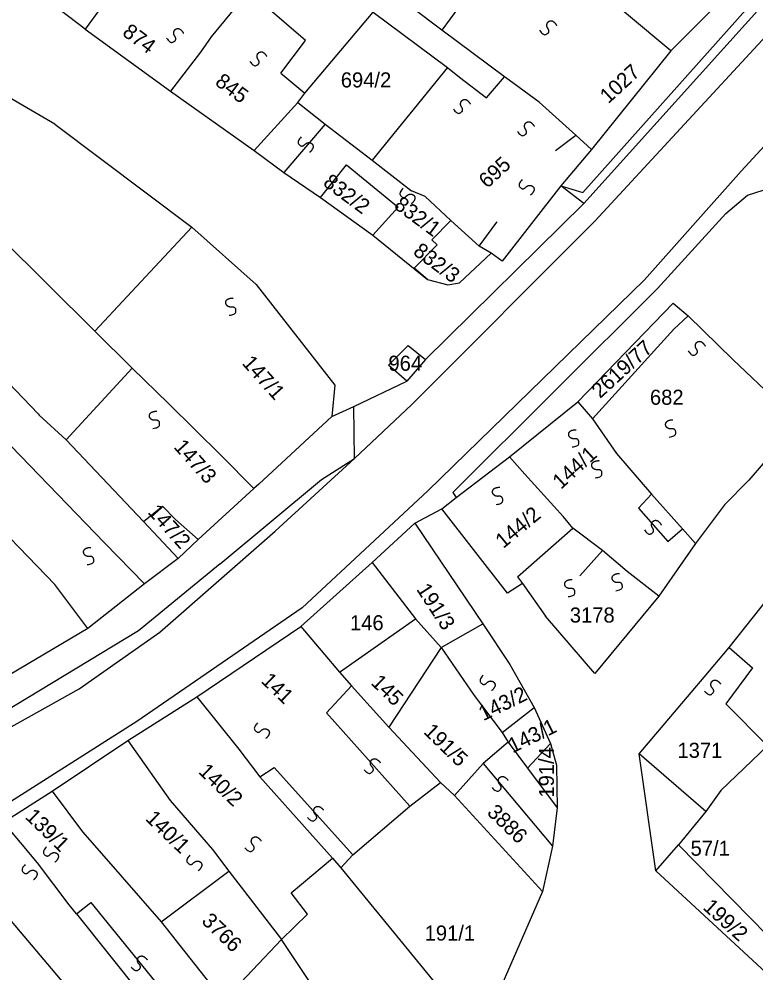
# Model space of a CAD drawing. Extents: x -581999 to -572728, y -1219553 to -1212032.
# Drawn here: x -577397.5 to -577299.8, y -1215540.1 to -1215413.6 of the extents above; entities that cross this region are included whole.
import ezdxf

# ---------------------------------------------------------------- set-up
doc = ezdxf.new("R2010")
doc.units = 0
for name, color, linetype in [('Vrstva 1', 7, 'Continuous'), ('Vrstva 2', 7, 'Continuous'), ('Vrstva 4', 7, 'Continuous'), ('Vrstva 6', 7, 'Continuous')]:
    doc.layers.add(name, color=color, linetype=linetype)

msp = doc.modelspace()

# ---------------------------------------------------------------- linework, layer by layer
at = {"layer": 'Vrstva 1'}
for p, q in [((-577321.112, -1215440.43), (-577298.383, -1215415.834)), ((-577311.039, -1215417.848), (-577321.552, -1215430.912)), ((-577323.631, -1215429.027), (-577328.487, -1215424.622)), ((-577321.552, -1215430.912), (-577323.631, -1215429.027)), ((-577321.552, -1215430.912), (-577325.63, -1215435.733)), ((-577357.489, -1215437.279), (-577354.029, -1215432.939)), ((-577354.029, -1215432.939), (-577347.201, -1215438.576)), ((-577325.63, -1215435.733), (-577333.41, -1215445.745)), ((-577322.555, -1215438.087), (-577325.63, -1215435.733)), ((-577357.489, -1215437.279), (-577350.546, -1215442.294)), ((-577350.546, -1215442.294), (-577347.201, -1215438.576)), ((-577343.548, -1215458.788), (-577322.555, -1215438.087)), ((-577342.74, -1215442.884), (-577340.228, -1215440.359)), ((-577345.357, -1215464.76), (-577321.112, -1215440.43)), ((-577342.023, -1215443.557), (-577342.74, -1215442.884)), ((-577345.073, -1215446.67), (-577342.023, -1215443.557)), ((-577334.846, -1215444.651), (-577336.468, -1215443.745)), ((-577339.062, -1215448.606), (-577334.846, -1215444.651)), ((-577333.41, -1215445.745), (-577334.846, -1215444.651)), ((-577343.279, -1215448.185), (-577340.587, -1215448.858)), ((-577340.587, -1215448.858), (-577339.062, -1215448.606)), ((-577310.712, -1215451.299), (-577323.345, -1215464.394)), ((-577310.712, -1215451.299), (-577308.739, -1215452.982)), ((-577310.647, -1215454.768), (-577308.739, -1215452.982)), ((-577308.739, -1215452.982), (-577302.817, -1215458.788)), ((-577321.427, -1215466.662), (-577310.647, -1215454.768)), ((-577348.482, -1215459.545), (-577345.881, -1215456.937)), ((-577345.881, -1215456.937), (-577343.548, -1215458.788)), ((-577343.548, -1215458.788), (-577346.06, -1215461.649)), ((-577302.817, -1215458.788), (-577296.356, -1215464.93)), ((-577346.06, -1215461.649), (-577348.482, -1215459.545)), ((-577377.662, -1215464.613), (-577370.648, -1215471.527)), ((-577352.968, -1215471.915), (-577353.058, -1215465.015)), ((-577296.014, -1215469.302), (-577300.679, -1215474.772)), ((-577370.648, -1215471.527), (-577366.308, -1215475.889)), ((-577330.414, -1215473.985), (-577332.423, -1215471.663)), ((-577300.679, -1215474.772), (-577303.909, -1215478.054)), ((-577341.395, -1215478.563), (-577339.486, -1215477.085)), ((-577303.909, -1215478.054), (-577307.767, -1215483.187)), ((-577344.973, -1215480.49), (-577341.395, -1215478.563)), ((-577332.692, -1215489.755), (-577341.395, -1215478.563)), ((-577303.312, -1215496.967), (-577288.821, -1215478.704)), ((-577378.807, -1215494.919), (-577363.517, -1215481.551)), ((-577307.767, -1215483.187), (-577312.611, -1215490.171)), ((-577330.719, -1215488.493), (-577332.692, -1215489.755)), ((-577312.611, -1215490.171), (-577321.134, -1215500.435)), ((-577321.134, -1215500.435), (-577327.652, -1215492.831)), ((-577389.491, -1215502.464), (-577378.807, -1215494.919)), ((-577306.625, -1215500.904), (-577303.312, -1215496.967)), ((-577303.312, -1215496.967), (-577300.219, -1215499.661)), ((-577300.219, -1215499.661), (-577303.754, -1215504.426)), ((-577315.24, -1215511.057), (-577306.625, -1215500.904)), ((-577405.608, -1215511.421), (-577389.491, -1215502.464)), ((-577303.754, -1215504.426), (-577298.231, -1215510.021)), ((-577332.613, -1215509.524), (-577330.03, -1215512.992)), ((-577326.978, -1215509.706), (-577330.03, -1215512.992)), ((-577306.404, -1215518.723), (-577315.24, -1215511.057)), ((-577313.031, -1215526.597), (-577315.24, -1215511.057)), ((-577330.03, -1215512.992), (-577326.088, -1215518.26)), ((-577313.031, -1215526.597), (-577310.025, -1215523.16)), ((-577298.452, -1215540.065), (-577313.031, -1215526.597)), ((-577389.85, -1215532.313), (-577376.963, -1215548.415))]:
    msp.add_line(p, q, dxfattribs=at)
for points in [[(-577068.022, -1215163.106), (-577076.012, -1215171.394), (-577092.817, -1215198.932), (-577107.282, -1215215.508), (-577162.965, -1215281.857), (-577201.26, -1215325.168), (-577221.372, -1215346.69), (-577272.951, -1215402.049), (-577277.91, -1215407.931), (-577301.723, -1215433.783), (-577314.534, -1215448.22), (-577343.272, -1215476.19), (-577359.94, -1215491.697), (-577381.842, -1215506.802), (-577421.443, -1215531.966), (-577436.182, -1215542.126), (-577449.269, -1215550.815), (-577464.697, -1215563.514), (-577494.524, -1215587.485), (-577505.622, -1215596.863)], [(-577341.391, -1215415.094), (-577371.623, -1215392.28)], [(-577381.935, -1215405.669), (-577388.675, -1215414.975)], [(-577367.055, -1215409.916), (-577371.985, -1215415.963)], [(-577362.759, -1215420.795), (-577359.467, -1215416.447), (-577367.055, -1215409.916)], [(-577388.675, -1215414.975), (-577394.387, -1215410.598)], [(-577339.208, -1215412.079), (-577341.391, -1215415.094)], [(-577311.039, -1215417.848), (-577316.897, -1215412.91), (-577317.474, -1215412.455)], [(-577305.428, -1215412.229), (-577311.039, -1215417.848)], [(-577359.57, -1215423.429), (-577350.509, -1215412.724)], [(-577350.509, -1215412.724), (-577340.651, -1215420.054)], [(-577388.675, -1215414.975), (-577377.392, -1215423.165)], [(-577333.091, -1215421.284), (-577341.391, -1215415.094)], [(-577392.702, -1215427.58), (-577412.312, -1215416.172), (-577424.972, -1215417.737)], [(-577371.985, -1215415.963), (-577373.399, -1215418.002)], [(-577424.972, -1215417.737), (-577387.404, -1215455.024)], [(-577373.399, -1215418.002), (-577377.392, -1215423.165)], [(-577340.651, -1215420.054), (-577350.623, -1215432.318)], [(-577340.651, -1215420.054), (-577339.039, -1215421.336)], [(-577362.759, -1215420.795), (-577359.57, -1215423.429)], [(-577339.039, -1215421.336), (-577335.455, -1215424.084)], [(-577335.455, -1215424.084), (-577333.091, -1215421.284)], [(-577328.487, -1215424.622), (-577332.492, -1215421.731), (-577333.091, -1215421.284)], [(-577377.392, -1215423.165), (-577366.274, -1215431.048)], [(-577360.478, -1215424.699), (-577359.57, -1215423.429)], [(-577366.274, -1215431.048), (-577360.478, -1215424.699)], [(-577360.478, -1215424.699), (-577356.86, -1215427.564)], [(-577392.702, -1215427.58), (-577374.543, -1215441.209)], [(-577356.86, -1215427.564), (-577350.623, -1215432.318)], [(-577366.274, -1215431.048), (-577362.329, -1215433.979)], [(-577350.623, -1215432.318), (-577345.424, -1215436.422)], [(-577362.329, -1215433.979), (-577357.489, -1215437.279)], [(-577343.629, -1215437.158), (-577345.424, -1215436.422)], [(-577343.629, -1215437.158), (-577340.228, -1215440.359), (-577336.468, -1215443.745)], [(-577374.543, -1215441.209), (-577387.404, -1215455.024)], [(-577374.543, -1215441.209), (-577366.037, -1215448.813)], [(-577350.546, -1215442.294), (-577343.279, -1215448.185), (-577345.073, -1215446.67)], [(-577366.037, -1215448.813), (-577355.607, -1215462.187), (-577355.987, -1215466.327), (-577365.652, -1215475.29), (-577366.308, -1215475.889)], [(-577410.709, -1215449.517), (-577394.945, -1215465.979), (-577394.776, -1215466.136)], [(-577387.404, -1215455.024), (-577382.444, -1215459.909)], [(-577391.223, -1215469.417), (-577382.444, -1215459.909)], [(-577382.444, -1215459.909), (-577377.662, -1215464.613)], [(-577355.987, -1215466.327), (-577353.058, -1215465.015), (-577346.06, -1215461.649)], [(-577339.486, -1215477.085), (-577332.423, -1215471.663), (-577323.345, -1215464.394), (-577321.427, -1215466.662)], [(-577363.517, -1215481.551), (-577352.968, -1215471.915), (-577345.357, -1215464.76)], [(-577394.776, -1215466.136), (-577391.223, -1215469.417)], [(-577321.427, -1215466.662), (-577318.252, -1215471.222)], [(-577391.223, -1215469.417), (-577380.954, -1215480.268)], [(-577398.482, -1215470.268), (-577386.112, -1215483.072)], [(-577318.252, -1215471.222), (-577313.598, -1215476.62), (-577309.471, -1215481.249), (-577307.767, -1215483.187)], [(-577325.257, -1215479.635), (-577330.414, -1215473.985)], [(-577392.715, -1215488.609), (-577405.821, -1215475.046)], [(-577366.308, -1215475.889), (-577373.705, -1215482.639)], [(-577380.954, -1215480.268), (-577378.454, -1215478.206), (-577376.705, -1215480.012)], [(-577324.051, -1215481.156), (-577325.257, -1215479.635)], [(-577380.954, -1215480.268), (-577376.351, -1215485.149)], [(-577376.705, -1215480.012), (-577373.705, -1215482.639)], [(-577350.641, -1215485.693), (-577344.973, -1215480.49), (-577335.967, -1215493.832)], [(-577331.375, -1215487.62), (-577324.051, -1215481.156)], [(-577320.094, -1215484.095), (-577324.051, -1215481.156)], [(-577386.112, -1215483.072), (-577380.819, -1215488.52)], [(-577373.705, -1215482.639), (-577376.351, -1215485.149)], [(-577312.611, -1215490.171), (-577316.828, -1215486.887), (-577320.094, -1215484.095)], [(-577376.351, -1215485.149), (-577380.819, -1215488.52)], [(-577360.086, -1215494.208), (-577350.641, -1215485.693)], [(-577350.641, -1215485.693), (-577344.889, -1215493.162)], [(-577331.375, -1215487.62), (-577330.719, -1215488.493), (-577327.652, -1215492.831)], [(-577388.33, -1215494.431), (-577392.715, -1215488.609)], [(-577380.819, -1215488.52), (-577388.33, -1215494.431)], [(-577354.952, -1215500.247), (-577344.889, -1215493.162)], [(-577344.889, -1215493.162), (-577341.466, -1215496.977)], [(-577388.33, -1215494.431), (-577402.265, -1215502.656)], [(-577373.904, -1215503.495), (-577360.086, -1215494.208)], [(-577360.086, -1215494.208), (-577354.952, -1215500.247)], [(-577341.466, -1215496.977), (-577335.967, -1215493.832)], [(-577335.967, -1215493.832), (-577332.397, -1215499.232)], [(-577341.466, -1215496.977), (-577348.416, -1215507.56)], [(-577341.466, -1215496.977), (-577337.117, -1215503.33)], [(-577332.397, -1215499.232), (-577329.142, -1215504.947)], [(-577354.952, -1215500.247), (-577353.357, -1215502.065)], [(-577348.416, -1215507.56), (-577353.357, -1215502.065)], [(-577383.022, -1215509.318), (-577373.904, -1215503.495)], [(-577373.904, -1215503.495), (-577368.331, -1215510.463)], [(-577337.117, -1215503.33), (-577333.388, -1215508.254)], [(-577333.388, -1215508.254), (-577329.142, -1215504.947)], [(-577329.142, -1215504.947), (-577326.978, -1215509.706), (-577326.212, -1215512.559), (-577326.088, -1215518.26)], [(-577294.74, -1215505.585), (-577298.231, -1215510.021), (-577304.404, -1215515.933)], [(-577348.416, -1215507.56), (-577341.569, -1215514.872)], [(-577333.388, -1215508.254), (-577332.613, -1215509.524)], [(-577393.075, -1215516.046), (-577383.022, -1215509.318)], [(-577383.022, -1215509.318), (-577377.427, -1215517.26)], [(-577332.613, -1215509.524), (-577335.917, -1215512.361)], [(-577368.331, -1215510.463), (-577365.532, -1215514.116)], [(-577335.917, -1215512.361), (-577339.699, -1215516.621)], [(-577365.532, -1215514.116), (-577355.904, -1215524.923)], [(-577345.657, -1215518.022), (-577341.569, -1215514.872)], [(-577341.569, -1215514.872), (-577339.699, -1215516.621)], [(-577399.52, -1215520.138), (-577393.075, -1215516.046)], [(-577393.075, -1215516.046), (-577389.054, -1215521.43), (-577386.541, -1215524.308)], [(-577304.404, -1215515.933), (-577306.404, -1215518.723), (-577310.025, -1215523.16)], [(-577377.427, -1215517.26), (-577371.824, -1215523.775)], [(-577339.699, -1215516.621), (-577328.031, -1215529.334)], [(-577353.21, -1215524.484), (-577345.657, -1215518.022)], [(-577326.088, -1215518.26), (-577326.744, -1215523.324)], [(-577395.007, -1215525.541), (-577399.52, -1215520.138)], [(-577371.824, -1215523.775), (-577369.648, -1215526.634)], [(-577326.744, -1215523.324), (-577328.031, -1215529.334)], [(-577295.785, -1215537.665), (-577310.025, -1215523.16)], [(-577386.541, -1215524.308), (-577378.603, -1215533.366)], [(-577361.39, -1215529.493), (-577355.904, -1215524.923)], [(-577355.904, -1215524.923), (-577354.795, -1215526.194)], [(-577354.795, -1215526.194), (-577353.21, -1215524.484)], [(-577389.85, -1215532.313), (-577390.807, -1215531.1), (-577395.007, -1215525.541)], [(-577354.795, -1215526.194), (-577336.448, -1215548.59)], [(-577378.603, -1215533.366), (-577369.648, -1215526.634)], [(-577369.648, -1215526.634), (-577362.652, -1215535.687)], [(-577389.32, -1215544.092), (-577401.148, -1215530.11)], [(-577362.652, -1215535.687), (-577359.214, -1215532.352), (-577361.39, -1215529.493)], [(-577328.031, -1215529.334), (-577336.448, -1215548.59)], [(-577378.603, -1215533.366), (-577370.361, -1215543.849)], [(-577362.652, -1215535.687), (-577370.361, -1215543.849)], [(-577354.449, -1215548.044), (-577362.652, -1215535.687)]]:
    msp.add_lwpolyline(points, dxfattribs=at)
at = {"layer": 'Vrstva 4'}
for p, q in [((-577322.719, -1215436.61), (-577236.797, -1215340.259)), ((-577322.555, -1215438.087), (-577236.354, -1215342.258)), ((-577325.63, -1215435.733), (-577322.719, -1215436.61)), ((-577300.859, -1215436.989), (-577298.795, -1215436.315)), ((-577303.729, -1215439.429), (-577300.859, -1215436.989)), ((-577312.824, -1215449.377), (-577303.729, -1215439.429)), ((-577357.364, -1215474.692), (-577352.968, -1215471.915)), ((-577370.771, -1215485.883), (-577357.364, -1215474.692)), ((-577313.598, -1215476.62), (-577315.303, -1215478.472)), ((-577315.303, -1215478.472), (-577311.445, -1215482.932)), ((-577311.445, -1215482.932), (-577309.471, -1215481.249)), ((-577320.094, -1215484.095), (-577323.108, -1215487.476)), ((-577370.771, -1215485.883), (-577381.611, -1215494.773)), ((-577381.611, -1215494.773), (-577399.655, -1215505.683))]:
    msp.add_line(p, q, dxfattribs=at)
for points in [[(-577356.86, -1215427.564), (-577362.329, -1215433.979)], [(-577326.317, -1215431.045), (-577323.631, -1215429.027)], [(-577336.468, -1215443.745), (-577334.088, -1215440.569), (-577334.053, -1215440.517)], [(-577312.824, -1215449.377), (-577339.924, -1215476.434)], [(-577339.924, -1215476.434), (-577339.486, -1215477.085)], [(-577353.357, -1215502.065), (-577356.705, -1215505.625), (-577345.657, -1215518.022)], [(-577335.917, -1215512.361), (-577326.744, -1215523.324)], [(-577365.532, -1215514.116), (-577363.637, -1215512.882), (-577353.21, -1215524.484)], [(-577389.85, -1215532.313), (-577387.936, -1215530.779), (-577374.919, -1215546.839)]]:
    msp.add_lwpolyline(points, dxfattribs=at)
at = {"layer": 'Vrstva 6'}
for points in [[(-577328.43, -1215415.112), (-577327.95, -1215415.819), (-577327.256, -1215415.508), (-577327.179, -1215415.108), (-577327.415, -1215414.763), (-577327.5, -1215414.431), (-577327.418, -1215414.141), (-577327.274, -1215413.961), (-577327.038, -1215413.833), (-577326.673, -1215413.869), (-577326.246, -1215414.308), (-577326.191, -1215414.481)], [(-577377.901, -1215416.142), (-577377.421, -1215416.849), (-577376.727, -1215416.538), (-577376.65, -1215416.138), (-577376.886, -1215415.793), (-577376.971, -1215415.461), (-577376.889, -1215415.171), (-577376.745, -1215414.991), (-577376.509, -1215414.863), (-577376.144, -1215414.899), (-577375.717, -1215415.338), (-577375.662, -1215415.511)], [(-577366.851, -1215419.233), (-577366.371, -1215419.94), (-577365.677, -1215419.629), (-577365.6, -1215419.229), (-577365.836, -1215418.884), (-577365.921, -1215418.552), (-577365.839, -1215418.262), (-577365.695, -1215418.082), (-577365.459, -1215417.954), (-577365.094, -1215417.99), (-577364.667, -1215418.429), (-577364.612, -1215418.602)], [(-577339.866, -1215425.545), (-577339.386, -1215426.252), (-577338.692, -1215425.941), (-577338.615, -1215425.541), (-577338.851, -1215425.196), (-577338.936, -1215424.864), (-577338.854, -1215424.574), (-577338.71, -1215424.394), (-577338.474, -1215424.266), (-577338.109, -1215424.302), (-577337.682, -1215424.741), (-577337.627, -1215424.914)], [(-577331.386, -1215428.508), (-577330.906, -1215429.215), (-577330.212, -1215428.904), (-577330.135, -1215428.504), (-577330.371, -1215428.159), (-577330.456, -1215427.827), (-577330.374, -1215427.537), (-577330.23, -1215427.357), (-577329.994, -1215427.229), (-577329.629, -1215427.265), (-577329.202, -1215427.704), (-577329.147, -1215427.877)], [(-577360.034, -1215429.239), (-577360.621, -1215429.861), (-577360.166, -1215430.47), (-577359.76, -1215430.458), (-577359.474, -1215430.153), (-577359.168, -1215429.999), (-577358.868, -1215430.015), (-577358.661, -1215430.117), (-577358.485, -1215430.32), (-577358.44, -1215430.684), (-577358.775, -1215431.196), (-577358.933, -1215431.288)], [(-577330.737, -1215434.907), (-577331.324, -1215435.529), (-577330.869, -1215436.138), (-577330.463, -1215436.126), (-577330.177, -1215435.821), (-577329.871, -1215435.667), (-577329.571, -1215435.683), (-577329.364, -1215435.785), (-577329.188, -1215435.988), (-577329.143, -1215436.352), (-577329.478, -1215436.864), (-577329.636, -1215436.956)], [(-577346.542, -1215436.066), (-577347.129, -1215436.688), (-577346.674, -1215437.297), (-577346.268, -1215437.285), (-577345.982, -1215436.98), (-577345.676, -1215436.826), (-577345.376, -1215436.842), (-577345.169, -1215436.944), (-577344.993, -1215437.147), (-577344.948, -1215437.511), (-577345.283, -1215438.023), (-577345.441, -1215438.115)], [(-577369.581, -1215452.897), (-577368.73, -1215452.808), (-577368.678, -1215452.05), (-577368.994, -1215451.794), (-577369.41, -1215451.839), (-577369.742, -1215451.757), (-577369.959, -1215451.549), (-577370.05, -1215451.337), (-577370.051, -1215451.068), (-577369.848, -1215450.763), (-577369.26, -1215450.593), (-577369.08, -1215450.626)], [(-577308.734, -1215457.633), (-577308.254, -1215458.34), (-577307.56, -1215458.029), (-577307.483, -1215457.629), (-577307.719, -1215457.284), (-577307.804, -1215456.952), (-577307.722, -1215456.662), (-577307.578, -1215456.482), (-577307.342, -1215456.354), (-577306.977, -1215456.39), (-577306.55, -1215456.829), (-577306.495, -1215457.002)], [(-577379.698, -1215467.909), (-577378.847, -1215467.82), (-577378.795, -1215467.062), (-577379.111, -1215466.806), (-577379.527, -1215466.851), (-577379.859, -1215466.769), (-577380.076, -1215466.561), (-577380.167, -1215466.349), (-577380.168, -1215466.08), (-577379.965, -1215465.775), (-577379.377, -1215465.605), (-577379.197, -1215465.638)], [(-577311.259, -1215469.054), (-577310.408, -1215468.965), (-577310.356, -1215468.207), (-577310.672, -1215467.951), (-577311.088, -1215467.996), (-577311.42, -1215467.914), (-577311.637, -1215467.706), (-577311.728, -1215467.494), (-577311.729, -1215467.225), (-577311.526, -1215466.92), (-577310.938, -1215466.75), (-577310.758, -1215466.783)], [(-577324.109, -1215470.368), (-577323.258, -1215470.279), (-577323.206, -1215469.521), (-577323.522, -1215469.265), (-577323.938, -1215469.31), (-577324.27, -1215469.228), (-577324.487, -1215469.02), (-577324.578, -1215468.808), (-577324.579, -1215468.539), (-577324.376, -1215468.234), (-577323.788, -1215468.064), (-577323.608, -1215468.097)], [(-577321.049, -1215474.47), (-577320.198, -1215474.381), (-577320.146, -1215473.623), (-577320.462, -1215473.367), (-577320.878, -1215473.412), (-577321.21, -1215473.33), (-577321.427, -1215473.122), (-577321.518, -1215472.91), (-577321.519, -1215472.641), (-577321.316, -1215472.336), (-577320.728, -1215472.166), (-577320.548, -1215472.199)], [(-577334.205, -1215477.996), (-577333.354, -1215477.907), (-577333.302, -1215477.149), (-577333.618, -1215476.893), (-577334.034, -1215476.938), (-577334.366, -1215476.856), (-577334.583, -1215476.648), (-577334.674, -1215476.436), (-577334.675, -1215476.167), (-577334.472, -1215475.862), (-577333.884, -1215475.692), (-577333.704, -1215475.725)], [(-577314.547, -1215481.367), (-577314.067, -1215482.074), (-577313.373, -1215481.763), (-577313.296, -1215481.363), (-577313.532, -1215481.018), (-577313.617, -1215480.686), (-577313.535, -1215480.396), (-577313.391, -1215480.216), (-577313.155, -1215480.088), (-577312.79, -1215480.124), (-577312.363, -1215480.563), (-577312.308, -1215480.736)], [(-577388.428, -1215485.978), (-577387.577, -1215485.889), (-577387.525, -1215485.131), (-577387.841, -1215484.875), (-577388.257, -1215484.92), (-577388.589, -1215484.838), (-577388.806, -1215484.63), (-577388.897, -1215484.418), (-577388.898, -1215484.149), (-577388.695, -1215483.844), (-577388.107, -1215483.674), (-577387.927, -1215483.707)], [(-577318.341, -1215489.437), (-577317.49, -1215489.348), (-577317.438, -1215488.59), (-577317.754, -1215488.334), (-577318.17, -1215488.379), (-577318.502, -1215488.297), (-577318.719, -1215488.089), (-577318.81, -1215487.877), (-577318.811, -1215487.608), (-577318.608, -1215487.303), (-577318.02, -1215487.133), (-577317.84, -1215487.166)], [(-577324.634, -1215490.226), (-577323.783, -1215490.137), (-577323.731, -1215489.379), (-577324.047, -1215489.123), (-577324.463, -1215489.168), (-577324.795, -1215489.086), (-577325.012, -1215488.878), (-577325.103, -1215488.666), (-577325.104, -1215488.397), (-577324.901, -1215488.092), (-577324.313, -1215487.922), (-577324.133, -1215487.955)], [(-577335.914, -1215500.648), (-577336.501, -1215501.27), (-577336.046, -1215501.879), (-577335.64, -1215501.867), (-577335.354, -1215501.562), (-577335.048, -1215501.408), (-577334.748, -1215501.424), (-577334.541, -1215501.526), (-577334.365, -1215501.729), (-577334.32, -1215502.093), (-577334.655, -1215502.605), (-577334.813, -1215502.697)], [(-577306.568, -1215502.762), (-577305.992, -1215503.394), (-577305.35, -1215502.987), (-577305.331, -1215502.581), (-577305.614, -1215502.273), (-577305.744, -1215501.956), (-577305.705, -1215501.658), (-577305.588, -1215501.459), (-577305.372, -1215501.299), (-577305.006, -1215501.282), (-577304.521, -1215501.655), (-577304.441, -1215501.82)], [(-577365.841, -1215506.985), (-577366.428, -1215507.607), (-577365.973, -1215508.216), (-577365.567, -1215508.204), (-577365.281, -1215507.899), (-577364.975, -1215507.745), (-577364.675, -1215507.761), (-577364.468, -1215507.863), (-577364.292, -1215508.066), (-577364.247, -1215508.43), (-577364.582, -1215508.942), (-577364.74, -1215509.034)], [(-577351.705, -1215513.192), (-577351.129, -1215513.824), (-577350.487, -1215513.417), (-577350.468, -1215513.011), (-577350.751, -1215512.703), (-577350.881, -1215512.386), (-577350.842, -1215512.088), (-577350.725, -1215511.889), (-577350.509, -1215511.729), (-577350.143, -1215511.712), (-577349.658, -1215512.085), (-577349.578, -1215512.25)], [(-577334.746, -1215515.548), (-577334.17, -1215516.18), (-577333.528, -1215515.773), (-577333.509, -1215515.367), (-577333.792, -1215515.059), (-577333.922, -1215514.742), (-577333.883, -1215514.444), (-577333.766, -1215514.245), (-577333.55, -1215514.085), (-577333.184, -1215514.068), (-577332.699, -1215514.441), (-577332.619, -1215514.606)], [(-577359.216, -1215519.512), (-577358.64, -1215520.144), (-577357.998, -1215519.737), (-577357.979, -1215519.331), (-577358.262, -1215519.023), (-577358.392, -1215518.706), (-577358.353, -1215518.408), (-577358.236, -1215518.209), (-577358.02, -1215518.049), (-577357.654, -1215518.032), (-577357.169, -1215518.405), (-577357.089, -1215518.57)], [(-577367.5, -1215523.552), (-577366.924, -1215524.184), (-577366.282, -1215523.777), (-577366.263, -1215523.371), (-577366.546, -1215523.063), (-577366.676, -1215522.746), (-577366.637, -1215522.448), (-577366.52, -1215522.249), (-577366.304, -1215522.089), (-577365.938, -1215522.072), (-577365.453, -1215522.445), (-577365.373, -1215522.61)], [(-577393.811, -1215523.405), (-577394.398, -1215524.027), (-577393.943, -1215524.636), (-577393.537, -1215524.624), (-577393.251, -1215524.319), (-577392.945, -1215524.165), (-577392.645, -1215524.181), (-577392.438, -1215524.283), (-577392.262, -1215524.486), (-577392.217, -1215524.85), (-577392.552, -1215525.362), (-577392.71, -1215525.454)], [(-577374.796, -1215524.528), (-577375.383, -1215525.15), (-577374.928, -1215525.759), (-577374.522, -1215525.747), (-577374.236, -1215525.442), (-577373.93, -1215525.288), (-577373.63, -1215525.304), (-577373.423, -1215525.406), (-577373.247, -1215525.609), (-577373.202, -1215525.973), (-577373.537, -1215526.485), (-577373.695, -1215526.577)], [(-577396.637, -1215525.74), (-577397.224, -1215526.362), (-577396.769, -1215526.971), (-577396.363, -1215526.959), (-577396.077, -1215526.654), (-577395.771, -1215526.5), (-577395.471, -1215526.516), (-577395.264, -1215526.618), (-577395.088, -1215526.821), (-577395.043, -1215527.185), (-577395.378, -1215527.697), (-577395.536, -1215527.789)], [(-577382.592, -1215539.356), (-577382.016, -1215539.988), (-577381.374, -1215539.581), (-577381.355, -1215539.175), (-577381.638, -1215538.867), (-577381.768, -1215538.55), (-577381.729, -1215538.252), (-577381.612, -1215538.053), (-577381.396, -1215537.893), (-577381.03, -1215537.876), (-577380.545, -1215538.249), (-577380.465, -1215538.414)]]:
    msp.add_open_spline(points, degree=2, dxfattribs=at)

# ---------------------------------------------------------------- texts
at = {"layer": 'Vrstva 2'}
for s, rotation, p in [('874', 323.35924, (-577383.887, -1215415.675)), ('1027', 42.58653, (-577319.322, -1215424.924)), ('845', 323.35924, (-577371.598, -1215422.252)), ('695', 42.58653, (-577335.376, -1215436.167)), ('832/2', 323.35924, (-577357.276, -1215435.597)), ('832/1', 323.35924, (-577347.883, -1215438.599)), ('832/3', 323.35924, (-577345.338, -1215444.735)), ('2619/77', 42.3438, (-577320.418, -1215464.024)), ('147/1', 311.94559, (-577367.996, -1215459.324)), ('147/3', 311.94559, (-577377.043, -1215470.434)), ('144/1', 42.3438, (-577325.608, -1215476.075)), ('147/2', 311.94559, (-577380.496, -1215479.064)), ('144/2', 39.71518, (-577333.257, -1215483.923)), ('191/3', 303.01582, (-577344.835, -1215489.252)), ('141', 315.86722, (-577365.473, -1215501.52)), ('145', 315.86722, (-577350.907, -1215501.764)), ('143/2', 25.87279, (-577335.915, -1215506.758)), ('191/5', 315.86722, (-577343.947, -1215508.263)), ('143/1', 25.87279, (-577332.018, -1215511.024)), ('191/4', 90, (-577326.537, -1215516.879)), ('140/2', 315.86722, (-577373.795, -1215513.556)), ('139/1', 315.86722, (-577396.758, -1215519.552)), ('140/1', 315.86722, (-577380.809, -1215519.792)), ('3886', 315.86722, (-577335.524, -1215518.987)), ('199/2', 317.60347, (-577306.899, -1215531.575)), ('3766', 315.86722, (-577373.377, -1215533.39))]:
    msp.add_text(s, height=2, rotation=rotation, dxfattribs=at).set_placement(p)
for s, p in [('694/2', (-577354.798, -1215422.691)), ('964', (-577348.476, -1215460.267)), ('682', (-577313.806, -1215464.78)), ('3178', (-577324.43, -1215493.666)), ('146', (-577353.579, -1215494.688)), ('1371', (-577310.16, -1215511.607)), ('57/1', (-577308.419, -1215524.597)), ('191/1', (-577343.68, -1215535.844))]:
    msp.add_text(s, height=2, dxfattribs=at).set_placement(p)

doc.saveas('drawing.dxf')
